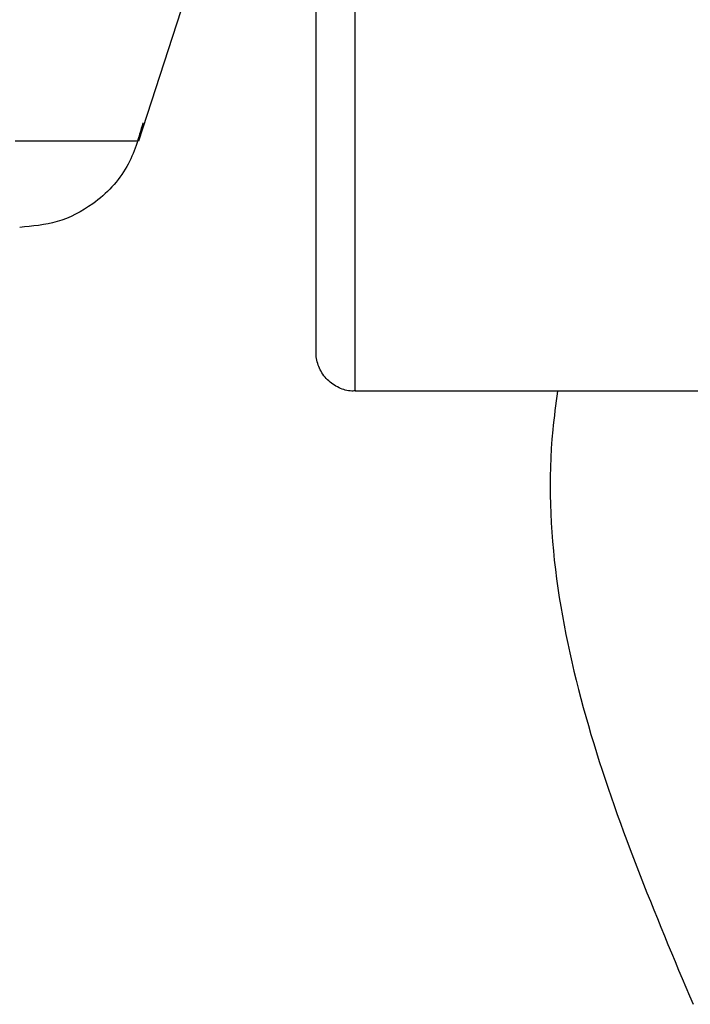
# Model space of a CAD drawing. Header units: inches. Extents: x 170 to 312, y 215 to 248.
# Tile 352 of 529: x 256.0234 to 256.0445, y 223.5423 to 223.5734. Entities that reach past the tile are written whole.
import ezdxf

# ---------------------------------------------------------------- set-up
doc = ezdxf.new("R2010")
doc.units = ezdxf.units.IN
doc.header["$LTSCALE"] = 0.25
doc.header["$MEASUREMENT"] = 0
doc.layers.add('MOTOR RH', color=7, linetype='Continuous')

msp = doc.modelspace()

# ---------------------------------------------------------------- linework, layer by layer
at = {"layer": 'MOTOR RH'}
for p, q in [((256.02936, 223.576432), (256.027119, 223.569536)), ((256.033951, 223.561648), (256.033951, 223.574164)), ((256.068412, 223.561647), (256.033951, 223.561648))]:
    msp.add_line(p, q, dxfattribs=at)
at = {"layer": 'MOTOR RH', "flags": 128}
msp.add_lwpolyline([(256.027119, 223.569536), (256.026684, 223.569536), (256.025383, 223.569536), (256.023229, 223.569535)], dxfattribs=at)
at = {"layer": 'MOTOR RH'}
msp.add_open_spline([(256.03272, 223.562878), (256.03272, 223.563029), (256.03272, 223.563329), (256.03272, 223.565795), (256.03272, 223.569585), (256.03272, 223.573378), (256.03272, 223.575274)], degree=3, dxfattribs=at)
for points, knots in [([(256.027259, 223.570111), (256.027125, 223.569633), (256.026847, 223.568639), (256.025814, 223.567562), (256.024597, 223.566924), (256.023775, 223.566851), (256.023375, 223.566815)], [0, 0, 0, 0, 0.266655, 0.554888, 0.783027, 1, 1, 1, 1]), ([(256.033974, 223.561661), (256.033933, 223.561657), (256.033753, 223.561638), (256.033427, 223.561742), (256.033061, 223.561987), (256.032809, 223.562356), (256.032726, 223.562672), (256.032721, 223.562845), (256.03272, 223.562878)], [0, 0, 0, 0, 0.063724, 0.277925, 0.506112, 0.734298, 0.948499, 1, 1, 1, 1]), ([(256.040334, 223.561648), (256.04028, 223.56124), (256.039815, 223.557728), (256.040975, 223.550952), (256.043399, 223.545191), (256.044611, 223.542311)], [0, 0, 0, 0, 0.061606, 0.530789, 1, 1, 1, 1])]:
    msp.add_open_spline(points, degree=3, knots=knots, dxfattribs=at)

doc.saveas('drawing.dxf')
